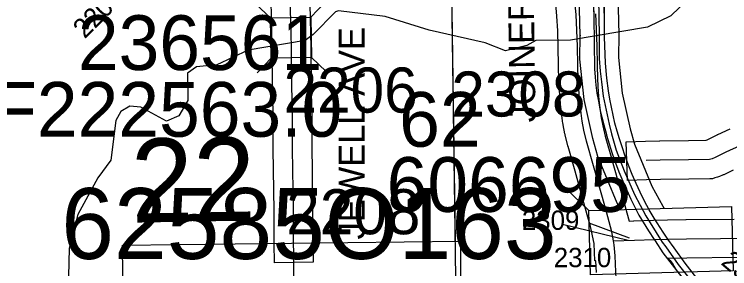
# Model space of a CAD drawing. Extents: x 23.6 to 68.7, y -63 to -29.
# Drawn here: x 42.035 to 43.146, y -49.145 to -48.749 of the extents above; entities that cross this region are included whole.
import ezdxf

# ---------------------------------------------------------------- set-up
doc = ezdxf.new("R2010")
doc.units = 0
for name, color, linetype in [('tdCoCityStreetMajor', 7, 'Continuous'), ('tdCoCorpBndry', 7, 'Continuous'), ('tdCoDivCarto', 7, 'Continuous'), ('tdCoHydroRiver', 7, 'Continuous'), ('tdCoPriCL', 7, 'Continuous'), ('tdCoPriDiv', 7, 'Continuous'), ('tdCoPrimary', 7, 'Continuous'), ('tdCoSecRdNmbr', 7, 'Continuous'), ('tdCoSecRdTxt', 7, 'Continuous'), ('tdCoSecRteBand', 7, 'Continuous'), ('tdCoSecRteCL', 7, 'Continuous'), ('tdCoSectLine', 7, 'Continuous'), ('tdCoSectLinePart', 7, 'Continuous'), ('tdCoSectNmbr', 7, 'Continuous'), ('tdCoStrucNonDivPri', 7, 'Continuous'), ('tdCoStrucPriMaintName', 7, 'Continuous'), ('tdCoStrucSec', 7, 'Continuous'), ('tdCoStrucSecCoName', 7, 'Continuous'), ('tdCoStrucSecFHWANum', 7, 'Continuous'), ('tdCoSurfConc', 7, 'Continuous'), ('tdCoSurfGravel', 7, 'Continuous')]:
    doc.layers.add(name, color=color, linetype=linetype)

msp = doc.modelspace()

# ---------------------------------------------------------------- linework, layer by layer
at = {"layer": 'tdCoCityStreetMajor'}
msp.add_lwpolyline([(42.4693, -49.1706), (42.4689, -49.1199), (42.4687, -49.1051), (42.4687, -49.1049)], dxfattribs=at)
at = {"layer": 'tdCoCorpBndry'}
msp.add_lwpolyline([(42.2044, -49.2472), (42.2029, -49.1079), (42.728, -49.1019), (42.7285, -49.3662)], dxfattribs=at)
at = {"layer": 'tdCoDivCarto'}
for p, q in [((42.9513, -48.7726), (42.9507, -48.6962)), ((42.9337, -48.7153), (42.9346, -48.7536)), ((42.9346, -48.7536), (42.9359, -48.8344)), ((42.9514, -48.7821), (42.9513, -48.7726)), ((42.9514, -48.7847), (42.9514, -48.7821)), ((42.9527, -48.8254), (42.9514, -48.7847)), ((42.9549, -48.8486), (42.9527, -48.8254)), ((42.9359, -48.8344), (42.9368, -48.847)), ((42.9368, -48.847), (42.9381, -48.8595)), ((42.9578, -48.8685), (42.9549, -48.8486)), ((42.9381, -48.8595), (42.9397, -48.872)), ((42.9397, -48.872), (42.9418, -48.8844)), ((42.9597, -48.8811), (42.9578, -48.8685)), ((42.9418, -48.8844), (42.9442, -48.8968)), ((42.962, -48.8937), (42.9597, -48.8811)), ((42.9442, -48.8968), (42.947, -48.9091)), ((42.9646, -48.9062), (42.962, -48.8937)), ((42.9676, -48.9185), (42.9646, -48.9062)), ((42.947, -48.9091), (42.9502, -48.9212)), ((42.971, -48.9308), (42.9676, -48.9185)), ((42.9502, -48.9212), (42.9542, -48.9361)), ((42.9747, -48.943), (42.971, -48.9308)), ((42.9542, -48.9361), (42.9546, -48.9374)), ((42.9546, -48.9374), (42.9585, -48.9508)), ((42.9585, -48.9508), (42.9633, -48.9654)), ((42.9788, -48.9551), (42.9747, -48.943)), ((42.9836, -48.9696), (42.9788, -48.9551)), ((42.9633, -48.9654), (42.9683, -48.9799)), ((42.9888, -48.9839), (42.9836, -48.9696)), ((42.9683, -48.9799), (42.9738, -48.9943)), ((42.9944, -48.9981), (42.9888, -48.9839)), ((42.9738, -48.9943), (42.9796, -49.0085)), ((42.9796, -49.0085), (42.9858, -49.0225)), ((43.0005, -49.0121), (42.9944, -48.9981)), ((43.0069, -49.0259), (43.0005, -49.0121)), ((42.9858, -49.0225), (42.9924, -49.0364)), ((43.0137, -49.0396), (43.0069, -49.0259)), ((42.9924, -49.0364), (43.0049, -49.0616)), ((43.0208, -49.0531), (43.0137, -49.0396)), ((43.0284, -49.0663), (43.0208, -49.0531)), ((43.0049, -49.0616), (43.0195, -49.0857)), ((43.0422, -49.0878), (43.0284, -49.0663)), ((43.0195, -49.0857), (43.0284, -49.0994)), ((43.0499, -49.0988), (43.0422, -49.0878)), ((43.0284, -49.0994), (43.0298, -49.1015)), ((43.0298, -49.1015), (43.0419, -49.12)), ((43.0594, -49.1124), (43.0499, -49.0988)), ((43.0767, -49.1359), (43.0594, -49.1124)), ((43.0419, -49.12), (43.0826, -49.1723)), ((43.1221, -49.1943), (43.0767, -49.1359))]:
    msp.add_line(p, q, dxfattribs=at)
for points in [[(42.9335, -48.6957), (42.9337, -48.7153), (42.9346, -48.7536), (42.9359, -48.8344), (42.9368, -48.847), (42.9381, -48.8595), (42.9397, -48.872), (42.9418, -48.8844), (42.9442, -48.8968), (42.947, -48.9091), (42.9502, -48.9212), (42.9542, -48.9361), (42.9546, -48.9374)], [(42.9335, -48.6957), (42.9337, -48.7153), (42.9346, -48.7536), (42.9359, -48.8344), (42.9368, -48.847), (42.9381, -48.8595), (42.9397, -48.872), (42.9418, -48.8844), (42.9442, -48.8968), (42.947, -48.9091), (42.9502, -48.9212), (42.9542, -48.9361), (42.9546, -48.9374)], [(42.9335, -48.6957), (42.9337, -48.7153), (42.9346, -48.7536), (42.9359, -48.8344), (42.9368, -48.847), (42.9381, -48.8595), (42.9397, -48.872), (42.9418, -48.8844), (42.9442, -48.8968), (42.947, -48.9091), (42.9502, -48.9212), (42.9542, -48.9361), (42.9546, -48.9374)], [(42.9514, -48.7821), (42.9513, -48.7726), (42.9507, -48.6962), (42.9507, -48.6955)], [(42.9514, -48.7821), (42.9513, -48.7726), (42.9507, -48.6962), (42.9507, -48.6955)], [(42.9514, -48.7821), (42.9513, -48.7726), (42.9507, -48.6962), (42.9507, -48.6955)], [(43.1221, -49.1943), (43.0767, -49.1359), (43.0594, -49.1124), (43.0499, -49.0988), (43.0422, -49.0878), (43.0284, -49.0663), (43.0208, -49.0531), (43.0137, -49.0396), (43.0069, -49.0259), (43.0005, -49.0121), (42.9944, -48.9981), (42.9888, -48.9839), (42.9836, -48.9696), (42.9788, -48.9551), (42.9747, -48.943), (42.971, -48.9308), (42.9676, -48.9185), (42.9646, -48.9062), (42.962, -48.8937), (42.9597, -48.8811), (42.9578, -48.8685), (42.9549, -48.8486), (42.9527, -48.8254), (42.9514, -48.7847), (42.9514, -48.7821)], [(43.1221, -49.1943), (43.0767, -49.1359), (43.0594, -49.1124), (43.0499, -49.0988), (43.0422, -49.0878), (43.0284, -49.0663), (43.0208, -49.0531), (43.0137, -49.0396), (43.0069, -49.0259), (43.0005, -49.0121), (42.9944, -48.9981), (42.9888, -48.9839), (42.9836, -48.9696), (42.9788, -48.9551), (42.9747, -48.943), (42.971, -48.9308), (42.9676, -48.9185), (42.9646, -48.9062), (42.962, -48.8937), (42.9597, -48.8811), (42.9578, -48.8685), (42.9549, -48.8486), (42.9527, -48.8254), (42.9514, -48.7847), (42.9514, -48.7821)], [(43.1221, -49.1943), (43.0767, -49.1359), (43.0594, -49.1124), (43.0499, -49.0988), (43.0422, -49.0878), (43.0284, -49.0663), (43.0208, -49.0531), (43.0137, -49.0396), (43.0069, -49.0259), (43.0005, -49.0121), (42.9944, -48.9981), (42.9888, -48.9839), (42.9836, -48.9696), (42.9788, -48.9551), (42.9747, -48.943), (42.971, -48.9308), (42.9676, -48.9185), (42.9646, -48.9062), (42.962, -48.8937), (42.9597, -48.8811), (42.9578, -48.8685), (42.9549, -48.8486), (42.9527, -48.8254), (42.9514, -48.7847), (42.9514, -48.7821)], [(42.9546, -48.9374), (42.9585, -48.9508), (42.9633, -48.9654), (42.9683, -48.9799), (42.9738, -48.9943), (42.9796, -49.0085), (42.9858, -49.0225), (42.9924, -49.0364), (43.0049, -49.0616), (43.0195, -49.0857), (43.0284, -49.0994), (43.0298, -49.1015), (43.0419, -49.12), (43.0826, -49.1723)], [(42.9546, -48.9374), (42.9585, -48.9508), (42.9633, -48.9654), (42.9683, -48.9799), (42.9738, -48.9943), (42.9796, -49.0085), (42.9858, -49.0225), (42.9924, -49.0364), (43.0049, -49.0616), (43.0195, -49.0857), (43.0284, -49.0994), (43.0298, -49.1015), (43.0419, -49.12), (43.0826, -49.1723)], [(42.9546, -48.9374), (42.9585, -48.9508), (42.9633, -48.9654), (42.9683, -48.9799), (42.9738, -48.9943), (42.9796, -49.0085), (42.9858, -49.0225), (42.9924, -49.0364), (43.0049, -49.0616), (43.0195, -49.0857), (43.0284, -49.0994), (43.0298, -49.1015), (43.0419, -49.12), (43.0826, -49.1723)]]:
    msp.add_lwpolyline(points, dxfattribs=at)
at = {"layer": 'tdCoHydroRiver'}
for points in [[(43.1471, -48.6972), (43.1108, -48.7038), (43.0951, -48.7119), (43.0544, -48.7517), (43.0183, -48.7694), (42.8985, -48.7895), (42.8449, -48.79), (42.8307, -48.798), (42.7977, -48.8062), (42.766, -48.7939), (42.679, -48.7742), (42.6109, -48.7528), (42.5382, -48.744)], [(42.5382, -48.744), (42.5335, -48.7456), (42.4991, -48.7807), (42.4865, -48.7903), (42.3983, -48.8053), (42.3496, -48.8279), (42.318, -48.8313), (42.3039, -48.8409), (42.3043, -48.8835), (42.2903, -48.9074), (42.2715, -48.9154), (42.2318, -48.8937), (42.2144, -48.8923), (42.2003, -48.9003), (42.1925, -48.9146), (42.1852, -48.9762), (42.165, -49.0033), (42.1339, -49.0604), (42.1202, -49.1126), (42.1191, -49.1568)]]:
    msp.add_lwpolyline(points, dxfattribs=at)
at = {"layer": 'tdCoPriCL'}
msp.add_lwpolyline([(42.9415, -48.6956), (42.9433, -48.7822), (42.9431, -48.8179), (42.9448, -48.8377), (42.9466, -48.8545), (42.9492, -48.8766), (42.9588, -48.9203), (42.9622, -48.935), (42.9696, -48.9605), (42.982, -48.9926), (42.9979, -49.0295), (43.0157, -49.0623), (43.0384, -49.0991), (43.0409, -49.1033), (43.0466, -49.1107), (43.0659, -49.1382), (43.1118, -49.1957)], dxfattribs=at)
at = {"layer": 'tdCoPriDiv'}
for points in [[(42.9764, -49.0527), (42.9709, -49.0426), (42.9412, -48.9701), (42.9332, -48.9425), (42.9196, -48.8816), (42.9131, -48.8191), (42.9134, -48.782), (42.9134, -48.7828), (42.9105, -48.6571), (42.905, -48.3487), (42.8986, -48.1052), (42.8979, -47.9237)], [(42.9579, -47.9226), (42.9586, -48.104), (42.965, -48.3474), (42.9705, -48.6559), (42.9734, -48.7815), (42.9731, -48.8167), (42.9788, -48.8717), (42.9913, -48.9275), (42.9981, -48.9509), (43.0249, -49.0163), (43.0418, -49.0473), (43.0439, -49.0509)]]:
    msp.add_lwpolyline(points, dxfattribs=at)
at = {"layer": 'tdCoPrimary'}
for points in [[(42.9335, -48.6957), (42.9337, -48.7153), (42.9346, -48.7536), (42.9359, -48.8344), (42.9368, -48.847), (42.9381, -48.8595), (42.9397, -48.872), (42.9418, -48.8844), (42.9442, -48.8968), (42.947, -48.9091), (42.9502, -48.9212), (42.9542, -48.9361), (42.9546, -48.9374)], [(42.9335, -48.6957), (42.9337, -48.7153), (42.9346, -48.7536), (42.9359, -48.8344), (42.9368, -48.847), (42.9381, -48.8595), (42.9397, -48.872), (42.9418, -48.8844), (42.9442, -48.8968), (42.947, -48.9091), (42.9502, -48.9212), (42.9542, -48.9361), (42.9546, -48.9374)], [(42.9514, -48.7821), (42.9513, -48.7726), (42.9507, -48.6962), (42.9507, -48.6955)], [(42.9514, -48.7821), (42.9513, -48.7726), (42.9507, -48.6962), (42.9507, -48.6955)], [(43.1221, -49.1943), (43.0767, -49.1359), (43.0594, -49.1124), (43.0499, -49.0988), (43.0422, -49.0878), (43.0284, -49.0663), (43.0208, -49.0531), (43.0137, -49.0396), (43.0069, -49.0259), (43.0005, -49.0121), (42.9944, -48.9981), (42.9888, -48.9839), (42.9836, -48.9696), (42.9788, -48.9551), (42.9747, -48.943), (42.971, -48.9308), (42.9676, -48.9185), (42.9646, -48.9062), (42.962, -48.8937), (42.9597, -48.8811), (42.9578, -48.8685), (42.9549, -48.8486), (42.9527, -48.8254), (42.9514, -48.7847), (42.9514, -48.7821), (42.9513, -48.7726), (42.9507, -48.6962)], [(42.9337, -48.7153), (42.9346, -48.7536), (42.9359, -48.8344), (42.9368, -48.847), (42.9381, -48.8595), (42.9397, -48.872), (42.9418, -48.8844), (42.9442, -48.8968), (42.947, -48.9091), (42.9502, -48.9212), (42.9542, -48.9361), (42.9546, -48.9374), (42.9585, -48.9508), (42.9633, -48.9654), (42.9683, -48.9799), (42.9738, -48.9943), (42.9796, -49.0085), (42.9858, -49.0225), (42.9924, -49.0364), (43.0049, -49.0616), (43.0195, -49.0857), (43.0284, -49.0994), (43.0298, -49.1015), (43.0419, -49.12), (43.0826, -49.1723)], [(43.1221, -49.1943), (43.0767, -49.1359), (43.0594, -49.1124), (43.0499, -49.0988), (43.0422, -49.0878), (43.0284, -49.0663), (43.0208, -49.0531), (43.0137, -49.0396), (43.0069, -49.0259), (43.0005, -49.0121), (42.9944, -48.9981), (42.9888, -48.9839), (42.9836, -48.9696), (42.9788, -48.9551), (42.9747, -48.943), (42.971, -48.9308), (42.9676, -48.9185), (42.9646, -48.9062), (42.962, -48.8937), (42.9597, -48.8811), (42.9578, -48.8685), (42.9549, -48.8486), (42.9527, -48.8254), (42.9514, -48.7847), (42.9514, -48.7821)], [(43.1221, -49.1943), (43.0767, -49.1359), (43.0594, -49.1124), (43.0499, -49.0988), (43.0422, -49.0878), (43.0284, -49.0663), (43.0208, -49.0531), (43.0137, -49.0396), (43.0069, -49.0259), (43.0005, -49.0121), (42.9944, -48.9981), (42.9888, -48.9839), (42.9836, -48.9696), (42.9788, -48.9551), (42.9747, -48.943), (42.971, -48.9308), (42.9676, -48.9185), (42.9646, -48.9062), (42.962, -48.8937), (42.9597, -48.8811), (42.9578, -48.8685), (42.9549, -48.8486), (42.9527, -48.8254), (42.9514, -48.7847), (42.9514, -48.7821)], [(42.9546, -48.9374), (42.9585, -48.9508), (42.9633, -48.9654), (42.9683, -48.9799), (42.9738, -48.9943), (42.9796, -49.0085), (42.9858, -49.0225), (42.9924, -49.0364), (43.0049, -49.0616), (43.0195, -49.0857), (43.0284, -49.0994), (43.0298, -49.1015), (43.0419, -49.12), (43.0826, -49.1723)], [(42.9546, -48.9374), (42.9585, -48.9508), (42.9633, -48.9654), (42.9683, -48.9799), (42.9738, -48.9943), (42.9796, -49.0085), (42.9858, -49.0225), (42.9924, -49.0364), (43.0049, -49.0616), (43.0195, -49.0857), (43.0284, -49.0994), (43.0298, -49.1015), (43.0419, -49.12), (43.0826, -49.1723)]]:
    msp.add_lwpolyline(points, dxfattribs=at)
at = {"layer": 'tdCoSecRdNmbr'}
msp.add_line((42.9272, -49.0733), (42.9897, -49.0964), dxfattribs=at)
at = {"layer": 'tdCoSecRteBand'}
for points in [[(42.4938, -48.7339), (42.4948, -48.7786), (42.4948, -48.7787), (42.4948, -48.7787), (42.4953, -48.8018), (42.4953, -48.8019), (42.4953, -48.802), (42.4959, -48.8606), (42.4967, -48.9006), (42.4968, -48.9009), (42.4968, -48.9013), (42.4968, -48.9252), (42.4969, -48.9582), (42.4974, -48.9899), (42.4974, -48.9899), (42.4974, -48.9899), (42.4983, -49.0545), (42.4983, -49.0546), (42.4983, -49.0547), (42.4984, -49.0835), (42.4987, -49.1045), (42.499, -49.1345), (42.439, -49.1353), (42.4387, -49.1053), (42.4384, -49.0842), (42.4384, -49.0841), (42.4384, -49.084), (42.4383, -49.0552), (42.4374, -48.9907), (42.4369, -48.9589), (42.4369, -48.9588), (42.4369, -48.9586), (42.4368, -48.9254), (42.4368, -48.9253), (42.4368, -48.9252), (42.4368, -48.9016), (42.4359, -48.8618), (42.4359, -48.8616), (42.4359, -48.8614), (42.4353, -48.8028), (42.4348, -48.7799), (42.4337, -48.7278)], [(42.9388, -49.1507), (42.9377, -49.1326), (42.9364, -49.1326), (42.9353, -49.1054), (42.9294, -49.0788), (42.9295, -49.0788), (42.9257, -49.0643), (42.9184, -49.0387), (42.9183, -49.0387), (42.9183, -49.0386), (42.9056, -48.9931), (42.8947, -48.9547), (42.8946, -48.9542), (42.8945, -48.9537), (42.8902, -48.9366), (42.8901, -48.9359), (42.8899, -48.9352), (42.8871, -48.9212), (42.887, -48.9202), (42.8868, -48.9193), (42.8852, -48.9067), (42.8852, -48.9065), (42.8851, -48.9063), (42.8831, -48.8889), (42.883, -48.8885), (42.883, -48.888), (42.8819, -48.8751), (42.8819, -48.8748), (42.8818, -48.8744), (42.8805, -48.8535), (42.8805, -48.853), (42.8805, -48.8524), (42.8799, -48.8293), (42.8799, -48.8293), (42.8799, -48.8292), (42.8794, -48.8004), (42.8787, -48.7753), (42.8776, -48.7526), (42.8756, -48.7333)], [(42.9375, -48.749), (42.9386, -48.7728), (42.9386, -48.7731), (42.9386, -48.7733), (42.9394, -48.7988), (42.9394, -48.7989), (42.9394, -48.7991), (42.9399, -48.828), (42.9405, -48.8504), (42.9417, -48.8703), (42.9427, -48.8824), (42.9447, -48.8991), (42.9462, -48.9105), (42.9486, -48.9229), (42.9526, -48.9388), (42.9633, -48.9767), (42.9634, -48.9768), (42.9634, -48.9769), (42.9761, -49.0224), (42.9834, -49.0481), (42.9835, -49.0484), (42.9836, -49.0487), (42.9894, -49.0706), (42.9966, -49.0703), (42.9968, -49.0703), (42.9969, -49.0703), (43.0276, -49.0694), (43.0491, -49.0688), (43.0776, -49.0681), (43.0779, -49.068), (43.0781, -49.068), (43.1524, -49.0674)], [(43.1511, -48.9913), (43.1365, -48.9986), (43.1356, -48.999), (43.1347, -48.9994), (43.1301, -49.0014), (43.1285, -49.002), (43.1269, -49.0025), (43.1227, -49.0037), (43.1188, -49.0049), (43.1147, -49.005), (43.0824, -49.0054), (43.0823, -49.0054), (43.0823, -49.0054), (43.0383, -49.0059), (43.0168, -49.0067), (42.9869, -49.0077), (42.9848, -48.9477), (43.0148, -48.9467), (43.0366, -48.946), (43.037, -48.9459), (43.0373, -48.9459), (43.0815, -48.9455), (43.1093, -48.945), (43.1106, -48.9445), (43.1265, -48.9365), (43.127, -48.9363), (43.1275, -48.9361), (43.1466, -48.9274)], [(43.1572, -49.1273), (43.079, -49.128), (43.0507, -49.1288), (43.0502, -49.1288), (43.0512, -49.1298), (43.0532, -49.1316), (43.0547, -49.1338), (43.0563, -49.1359), (43.0579, -49.1381), (43.0591, -49.1405), (43.0603, -49.1429), (43.0615, -49.1452)]]:
    msp.add_lwpolyline(points, dxfattribs=at)
at = {"layer": 'tdCoSecRteCL'}
for points in [[(42.4687, -49.1049), (42.4684, -49.0838), (42.4683, -49.0549), (42.4674, -48.9903), (42.4669, -48.9585), (42.4668, -48.9252), (42.4668, -48.9013), (42.4659, -48.8611), (42.4653, -48.8023), (42.4648, -48.7793), (42.4636, -48.7235), (42.4623, -48.701)], [(42.9652, -49.1015), (42.9627, -49.0872), (42.9546, -49.0563), (42.9472, -49.0305), (42.9345, -48.9849), (42.9236, -48.9465), (42.9193, -48.9294), (42.9166, -48.9154), (42.9149, -48.9028), (42.9129, -48.8855), (42.9118, -48.8725), (42.9105, -48.8517), (42.9099, -48.8286), (42.9094, -48.7997), (42.9086, -48.7742), (42.9075, -48.7504), (42.9053, -48.7292)], [(43.184, -49.0971), (43.183, -49.0884), (43.1815, -49.0408), (43.1808, -48.9629), (43.1807, -48.9606), (43.1802, -48.9584), (43.1792, -48.9564), (43.1779, -48.9546), (43.1762, -48.953), (43.1743, -48.9518), (43.1722, -48.9511), (43.1699, -48.9507), (43.1677, -48.9508), (43.1655, -48.9513), (43.1634, -48.9522), (43.1616, -48.9535), (43.1399, -48.9634), (43.1231, -48.9718), (43.1184, -48.9737), (43.1142, -48.975), (43.0819, -48.9755), (43.0377, -48.9759), (43.0158, -48.9767)], [(42.9652, -49.1015), (42.9978, -49.1003), (43.0284, -49.0994), (43.0499, -49.0988), (43.0784, -49.098), (43.184, -49.0971)], [(42.9687, -49.1494), (42.9681, -49.1246), (42.9666, -49.1076), (42.9652, -49.1015)]]:
    msp.add_lwpolyline(points, dxfattribs=at)
at = {"layer": 'tdCoSectLine'}
msp.add_lwpolyline([(42.7123, -48.6053), (42.7264, -49.6006)], dxfattribs=at)
at = {"layer": 'tdCoSectLinePart'}
msp.add_lwpolyline([(42.7127, -48.6356), (42.7194, -49.102)], dxfattribs=at)
at = {"layer": 'tdCoStrucNonDivPri'}
msp.add_line((42.927, -49.0541), (42.8907, -49.0197), dxfattribs=at)
msp.add_lwpolyline([(42.927, -49.0541), (43.1486, -49.048), (43.1513, -49.1479), (42.9297, -49.154)], close=True, dxfattribs=at)
at = {"layer": 'tdCoStrucSec'}
for p, q in [((42.4327, -48.7552), (42.4101, -48.7335)), ((42.4953, -48.754), (42.517, -48.7314)), ((42.4339, -48.8178), (42.4122, -48.8403)), ((42.4965, -48.8166), (42.5191, -48.8383))]:
    msp.add_line(p, q, dxfattribs=at)
msp.add_lwpolyline([(42.4339, -48.8178), (42.4327, -48.7552), (42.4953, -48.754), (42.4965, -48.8166)], close=True, dxfattribs=at)
at = {"layer": 'tdCoStrucSecFHWANum'}
msp.add_line((42.8859, -49.0753), (42.9882, -49.1001), dxfattribs=at)
at = {"layer": 'tdCoSurfConc'}
for points in [[(42.9652, -49.1015), (42.9627, -49.0872), (42.9546, -49.0563), (42.9472, -49.0305), (42.9345, -48.9849), (42.9236, -48.9465), (42.9193, -48.9294), (42.9166, -48.9154), (42.9149, -48.9028), (42.9129, -48.8855), (42.9118, -48.8725), (42.9105, -48.8517), (42.9099, -48.8286), (42.9094, -48.7997), (42.9086, -48.7742), (42.9075, -48.7504), (42.9053, -48.7292)], [(42.9652, -49.1015), (42.9978, -49.1003), (43.0284, -49.0994), (43.0499, -49.0988), (43.0784, -49.098), (43.184, -49.0971), (43.2705, -49.0963), (43.5852, -49.093)], [(42.8919, -49.3662), (42.9173, -49.3448), (42.9317, -49.3315), (42.9411, -49.3199), (42.9461, -49.3108), (42.9478, -49.3075), (42.9528, -49.2968), (42.9559, -49.2859), (42.9588, -49.273), (42.9618, -49.2412), (42.9647, -49.2136), (42.9688, -49.1807), (42.9694, -49.1599), (42.9687, -49.1494), (42.9681, -49.1246), (42.9666, -49.1076), (42.9652, -49.1015)]]:
    msp.add_lwpolyline(points, dxfattribs=at)
at = {"layer": 'tdCoSurfGravel'}
for points in [[(42.4687, -49.1049), (42.4684, -49.0838), (42.4683, -49.0549), (42.4674, -48.9903), (42.4669, -48.9585), (42.4668, -48.9252), (42.4668, -48.9013), (42.4659, -48.8611), (42.4653, -48.8023), (42.4648, -48.7793), (42.4636, -48.7235), (42.4623, -48.701)], [(43.184, -49.0971), (43.183, -49.0884), (43.1815, -49.0408), (43.1808, -48.9629), (43.1807, -48.9606), (43.1802, -48.9584), (43.1792, -48.9564), (43.1779, -48.9546), (43.1762, -48.953), (43.1743, -48.9518), (43.1722, -48.9511), (43.1699, -48.9507), (43.1677, -48.9508), (43.1655, -48.9513), (43.1634, -48.9522), (43.1616, -48.9535), (43.1399, -48.9634), (43.1231, -48.9718), (43.1184, -48.9737), (43.1142, -48.975), (43.0819, -48.9755), (43.0377, -48.9759), (43.0158, -48.9767)]]:
    msp.add_lwpolyline(points, dxfattribs=at)

# ---------------------------------------------------------------- texts
at = {"layer": 'tdCoSecRdNmbr'}
for s, height, rotation, p in [('2204', 0.03, 45.0315, (42.1444, -48.7884)), ('2206', 0.07, 0.0332, (42.4531, -48.9022)), ('2308', 0.07, 0.0335, (42.7136, -48.9083)), ('2208', 0.07, 0.0332, (42.4573, -49.0911)), ('2309', 0.03, 0.0335, (42.8231, -49.0843)), ('2310', 0.03, 0.0334, (42.8726, -49.1422)), ('2311', 0.03, 320.0336, (43.1307, -49.1368))]:
    msp.add_text(s, height=height, rotation=rotation, dxfattribs=at).set_placement(p)
at = {"layer": 'tdCoSecRdTxt'}
for s, rotation, p in [('JOINER', 90.8097, (42.8444, -48.9172)), ('JEWELL AVE', 90, (42.5788, -49.0992))]:
    msp.add_text(s, height=0.04, rotation=rotation, dxfattribs=at).set_placement(p)
at = {"layer": 'tdCoSectNmbr'}
msp.add_text('22', height=0.13, rotation=1.033, dxfattribs=at).set_placement((42.2173, -49.0731))
at = {"layer": 'tdCoStrucPriMaintName'}
msp.add_text('62585O163', height=0.11, dxfattribs=at).set_placement((42.1081, -49.1294))
msp.add_text('62585O163', height=0.11, dxfattribs=at).set_placement((42.1081, -49.1294))
msp.add_text('62585O163', height=0.11, dxfattribs=at).set_placement((42.1081, -49.1294))
at = {"layer": 'tdCoStrucSecCoName'}
for s, p in [('GF222563.0', (41.9123, -48.9396)), ('62', (42.6326, -48.9551))]:
    msp.add_text(s, height=0.085, dxfattribs=at).set_placement(p)
at = {"layer": 'tdCoStrucSecFHWANum'}
for s, p in [('236561', (42.1338, -48.836)), ('606695', (42.6131, -49.0563))]:
    msp.add_text(s, height=0.085, dxfattribs=at).set_placement(p)

doc.saveas('drawing.dxf')
